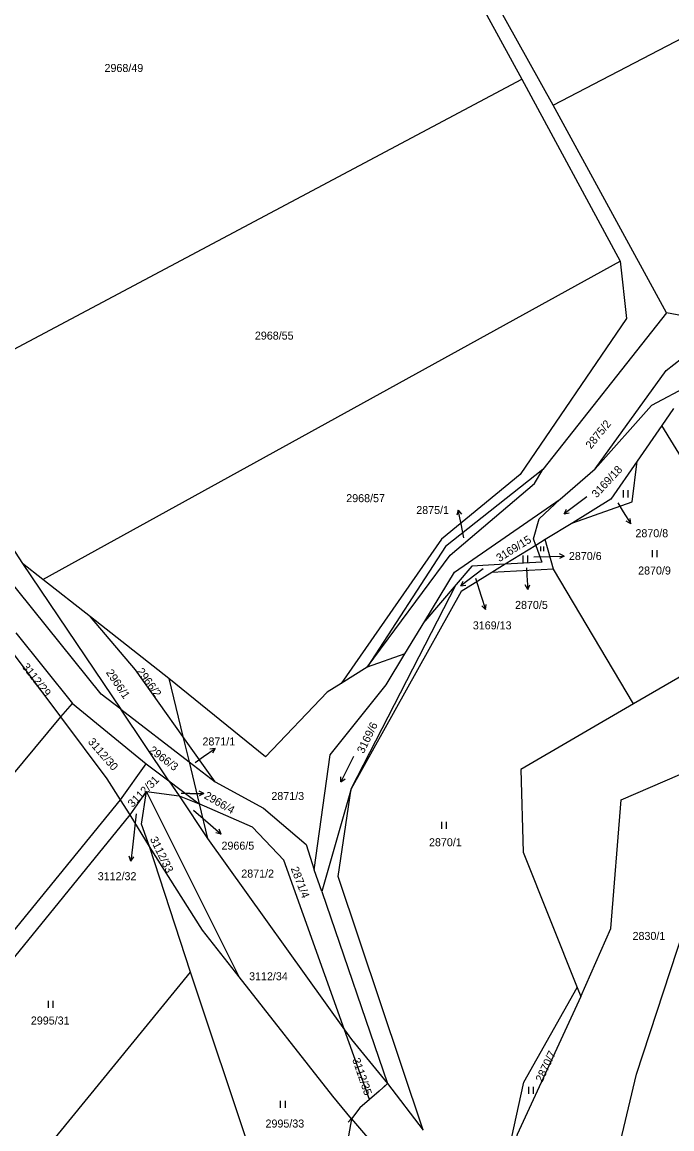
# Model space of a CAD drawing. Extents: x -776734 to -748832, y -1118122 to -976986.
# Drawn here: x -754328.8 to -754190.9, y -1114680.5 to -1114445.3 of the extents above; entities that cross this region are included whole.
import ezdxf

# ---------------------------------------------------------------- set-up
doc = ezdxf.new("R2010")
doc.units = 0
for name, color, linetype in [('KM_Hranice parcel', 7, 'Continuous'), ('KM_Parcelní čísla', 7, 'Continuous'), ('KM_Pop  PČ popisy', 7, 'Continuous'), ('KM_Vnitřní kresba', 7, 'Continuous'), ('KM_Značky kultur', 7, 'Continuous')]:
    doc.layers.add(name, color=color, linetype=linetype)

msp = doc.modelspace()

# ---------------------------------------------------------------- linework, layer by layer
at = {"layer": 'KM_Hranice parcel'}
for p, q in [((-754264.71, -1114380.62), (-754222.71, -1114457.49)), ((-754216.09, -1114463.01), (-754236.07, -1114427.01)), ((-754351.24, -1114525.76), (-754222.71, -1114457.49)), ((-754222.71, -1114457.49), (-754201.81, -1114496.15)), ((-754191.98, -1114507.09), (-754216.09, -1114463.01)), ((-754324.45, -1114563.73), (-754201.81, -1114496.15)), ((-754191.98, -1114507.09), (-754218.26, -1114540.41)), ((-754180.4, -1114509.3), (-754191.98, -1114507.09)), ((-754351.24, -1114525.76), (-754328.76, -1114560.34)), ((-754190.55, -1114527.43), (-754193.02, -1114531.02)), ((-754193.02, -1114531.02), (-754198.24, -1114538.59)), ((-754167.88, -1114572.07), (-754193.02, -1114531.02)), ((-754214.55, -1114546.69), (-754207.14, -1114540.26)), ((-754211.92, -1114551.69), (-754217.76, -1114555.29)), ((-754219.74, -1114556.51), (-754226.27, -1114560.53)), ((-754217.76, -1114555.29), (-754219.74, -1114556.51)), ((-754216.03, -1114561.54), (-754217.76, -1114555.29)), ((-754324.45, -1114563.73), (-754328.76, -1114560.34)), ((-754328.76, -1114560.34), (-754307.9, -1114591.34)), ((-754226.27, -1114560.53), (-754229.12, -1114562.28)), ((-754216.03, -1114561.54), (-754229.12, -1114562.28)), ((-754198.99, -1114590.19), (-754216.03, -1114561.54)), ((-754314.34, -1114571.68), (-754324.45, -1114563.73)), ((-754259, -1114608.21), (-754236.65, -1114564.79)), ((-754236.65, -1114564.79), (-754243.32, -1114572.58)), ((-754297.71, -1114584.77), (-754314.34, -1114571.68)), ((-754247.56, -1114579.57), (-754243.32, -1114572.58)), ((-754167.88, -1114572.07), (-754198.99, -1114590.19)), ((-754330.14, -1114575.06), (-754318.16, -1114590.14)), ((-754320.65, -1114592.96), (-754332.19, -1114577.51)), ((-754247.56, -1114579.57), (-754255.55, -1114582.39)), ((-754255.55, -1114582.39), (-754261.12, -1114585.86)), ((-754297.71, -1114584.77), (-754294.71, -1114597.09)), ((-754320.65, -1114592.96), (-754318.16, -1114590.14)), ((-754318.16, -1114590.14), (-754302.47, -1114602.92)), ((-754307.9, -1114591.34), (-754293.4, -1114602.49)), ((-754297.67, -1114606.54), (-754307.9, -1114591.34)), ((-754379.36, -1114663.79), (-754320.65, -1114592.96)), ((-754287.85, -1114606.76), (-754294.71, -1114597.09)), ((-754294.71, -1114597.09), (-754293.4, -1114602.49)), ((-754307.98, -1114610.58), (-754302.47, -1114602.92)), ((-754302.47, -1114602.92), (-754297.67, -1114606.54)), ((-754293.4, -1114602.49), (-754287.85, -1114606.76)), ((-754293.4, -1114602.49), (-754291.24, -1114611.39)), ((-754297.67, -1114606.54), (-754291.24, -1114611.39)), ((-754297.67, -1114606.54), (-754295.51, -1114609.75)), ((-754259, -1114608.21), (-754265.21, -1114630.05)), ((-754362.25, -1114677.05), (-754307.98, -1114610.58)), ((-754305.93, -1114613.74), (-754307.98, -1114610.58)), ((-754305.93, -1114613.74), (-754302.46, -1114608.82)), ((-754302.46, -1114608.82), (-754295.51, -1114609.75)), ((-754282.73, -1114648.17), (-754302.46, -1114608.82)), ((-754295.51, -1114609.75), (-754291.24, -1114611.39)), ((-754295.51, -1114609.75), (-754289.45, -1114618.76)), ((-754291.24, -1114611.39), (-754289.45, -1114618.76)), ((-754359.21, -1114679.39), (-754305.93, -1114613.74)), ((-754301.77, -1114620.48), (-754305.93, -1114613.74)), ((-754289.45, -1114618.76), (-754260.36, -1114659.46)), ((-754293.06, -1114647.18), (-754301.77, -1114620.48)), ((-754265.21, -1114630.05), (-754266.79, -1114625.44)), ((-754265.21, -1114630.05), (-754251.24, -1114670.85)), ((-754335.52, -1114699.12), (-754293.06, -1114647.18)), ((-754272.57, -1114708.54), (-754293.06, -1114647.18)), ((-754210.96, -1114650.47), (-754210.21, -1114652.35)), ((-754255.09, -1114674.23), (-754260.36, -1114659.46))]:
    msp.add_line(p, q, dxfattribs=at)
for points in [[(-754216.09, -1114463.01), (-754133.11, -1114419.74), (-754110.77, -1114406.63), (-754090.24, -1114392.95)], [(-754307.9, -1114591.34), (-754312.03, -1114588.14), (-754341.41, -1114551.64), (-754365.81, -1114503.76), (-754369.56, -1114488.54)], [(-754201.81, -1114496.15), (-754200.47, -1114508.3), (-754223.1, -1114541.48), (-754239.75, -1114555.2), (-754261.12, -1114585.86)], [(-754207.14, -1114540.26), (-754192.04, -1114519.37), (-754188.83, -1114516.79)], [(-754187.2, -1114522.57), (-754195.19, -1114526.78), (-754207.14, -1114540.26)], [(-754255.55, -1114582.39), (-754237.91, -1114558.56), (-754220.07, -1114543.35), (-754218.26, -1114540.41)], [(-754218.26, -1114540.41), (-754238.96, -1114556.78), (-754255.55, -1114582.39)], [(-754211.92, -1114551.69), (-754199.31, -1114547.29), (-754198.24, -1114538.59)], [(-754198.24, -1114538.59), (-754203.81, -1114546.69), (-754211.92, -1114551.69)], [(-754243.32, -1114572.58), (-754237.03, -1114562.2), (-754214.55, -1114546.69)], [(-754219.74, -1114556.51), (-754220.25, -1114555.09), (-754219.01, -1114550.87), (-754214.55, -1114546.69)], [(-754219.74, -1114556.51), (-754218.46, -1114560.07), (-754226.27, -1114560.53)], [(-754226.27, -1114560.53), (-754233.35, -1114560.94), (-754236.65, -1114564.79)], [(-754229.12, -1114562.28), (-754235.6, -1114566.28), (-754259, -1114608.21)], [(-754294.71, -1114597.09), (-754304.73, -1114582.98), (-754314.34, -1114571.68)], [(-754266.79, -1114625.44), (-754263.45, -1114601.04), (-754251.52, -1114586.12), (-754247.56, -1114579.57)], [(-754261.12, -1114585.86), (-754264.04, -1114587.68), (-754277.15, -1114601.46), (-754297.71, -1114584.77)], [(-754198.99, -1114590.19), (-754222.93, -1114604.13), (-754222.46, -1114621.67), (-754210.96, -1114650.47)], [(-754307.98, -1114610.58), (-754310.81, -1114606.13), (-754320.65, -1114592.96)], [(-754212.86, -1114729.97), (-754198.41, -1114668.88), (-754188.35, -1114638.22), (-754179.84, -1114601.12)], [(-754210.21, -1114652.35), (-754203.86, -1114637.9), (-754201.64, -1114610.54), (-754179.84, -1114601.12)], [(-754287.85, -1114606.76), (-754277.58, -1114612.37), (-754268.49, -1114620.04), (-754266.79, -1114625.44)], [(-754243.69, -1114680.74), (-754261.73, -1114626.87), (-754259, -1114608.21)], [(-754301.77, -1114620.48), (-754303.49, -1114615.77), (-754302.46, -1114608.82)], [(-754260.36, -1114659.46), (-754273.23, -1114623.4), (-754279.95, -1114616.39), (-754291.24, -1114611.39)], [(-754282.73, -1114648.17), (-754290.52, -1114638.24), (-754301.77, -1114620.48)], [(-754258.93, -1114678.38), (-754262.87, -1114673.51), (-754282.73, -1114648.17)], [(-754227.87, -1114696.1), (-754222.27, -1114670.53), (-754210.96, -1114650.47)], [(-754210.21, -1114652.35), (-754223.69, -1114681.71), (-754227.87, -1114696.1)], [(-754260.36, -1114659.46), (-754258.91, -1114661.49), (-754251.24, -1114670.85)], [(-754251.24, -1114670.85), (-754253, -1114672.44), (-754255.09, -1114674.23)], [(-754255.09, -1114674.23), (-754257.13, -1114675.98), (-754258.93, -1114678.38)], [(-754258.93, -1114678.38), (-754263.02, -1114701.71), (-754272.57, -1114708.54)]]:
    msp.add_lwpolyline(points, dxfattribs=at)
at = {"layer": 'KM_Pop  PČ popisy'}
for p, q in [((-754202.35, -1114547.48), (-754201.18, -1114549.38)), ((-754236.264, -1114549.005), (-754236.546, -1114550.088)), ((-754235.64, -1114551.94), (-754236.264, -1114549.005)), ((-754236.264, -1114549.005), (-754235.566, -1114549.88)), ((-754201.18, -1114549.38), (-754199.59, -1114551.925)), ((-754235.02, -1114554.9), (-754235.64, -1114551.94)), ((-754199.59, -1114551.925), (-754200.545, -1114551.341)), ((-754199.59, -1114551.925), (-754199.696, -1114550.81)), ((-754220.15, -1114558.91), (-754216.73, -1114558.84)), ((-754216.73, -1114558.84), (-754213.729, -1114558.788)), ((-754213.729, -1114558.788), (-754214.74, -1114558.304)), ((-754213.729, -1114558.788), (-754214.722, -1114559.306)), ((-754221.73, -1114561.3), (-754221.63, -1114562.9)), ((-754232.57, -1114563.48), (-754231.36, -1114567.31)), ((-754221.63, -1114562.9), (-754221.473, -1114565.897)), ((-754221.473, -1114565.897), (-754222.025, -1114564.923)), ((-754221.473, -1114565.897), (-754221.025, -1114564.871)), ((-754231.36, -1114567.31), (-754230.433, -1114570.164)), ((-754230.433, -1114570.164), (-754231.218, -1114569.366)), ((-754230.433, -1114570.164), (-754230.266, -1114569.057)), ((-754292.08, -1114602.64), (-754290.32, -1114601.4)), ((-754290.32, -1114601.4), (-754287.862, -1114599.679)), ((-754287.862, -1114599.679), (-754288.969, -1114599.843)), ((-754287.862, -1114599.679), (-754288.395, -1114600.663)), ((-754293.22, -1114609.22), (-754295.09, -1114609.22)), ((-754293.22, -1114609.22), (-754290.219, -1114609.22)), ((-754290.219, -1114609.22), (-754291.22, -1114608.719)), ((-754290.219, -1114609.22), (-754291.22, -1114609.721)), ((-754292.42, -1114612.75), (-754288.86, -1114615.89)), ((-754304.64, -1114613.56), (-754305.43, -1114620.61)), ((-754288.86, -1114615.89), (-754286.595, -1114617.859)), ((-754286.595, -1114617.859), (-754287.679, -1114617.58)), ((-754286.595, -1114617.859), (-754287.022, -1114616.824)), ((-754305.744, -1114623.595), (-754306.137, -1114622.546)), ((-754305.43, -1114620.61), (-754305.744, -1114623.595)), ((-754305.744, -1114623.595), (-754305.141, -1114622.651))]:
    msp.add_line(p, q, dxfattribs=at)
at = {"layer": 'KM_Vnitřní kresba'}
for p, q in [((-754251.948, -1114671.557), (-754251.241, -1114670.85)), ((-754251.24, -1114670.85), (-754243.69, -1114680.74)), ((-754259.638, -1114679.087), (-754258.931, -1114678.38)), ((-754258.93, -1114678.38), (-754251.31, -1114687.17))]:
    msp.add_line(p, q, dxfattribs=at)
at = {"layer": 'KM_Značky kultur'}
for p, q in [((-754201.151, -1114546.31), (-754201.151, -1114544.81)), ((-754200.15, -1114546.31), (-754200.15, -1114544.81)), ((-754208.943, -1114546.208), (-754213.735, -1114549.819)), ((-754213.735, -1114549.819), (-754213.256, -1114548.83)), ((-754213.735, -1114549.819), (-754212.653, -1114549.631)), ((-754218.692, -1114557.75), (-754218.692, -1114556.745)), ((-754218.022, -1114557.75), (-754218.022, -1114556.745)), ((-754222.441, -1114560.14), (-754222.441, -1114558.64)), ((-754221.44, -1114560.14), (-754221.44, -1114558.64)), ((-754195.001, -1114559), (-754195.001, -1114557.5)), ((-754194, -1114559), (-754194, -1114557.5)), ((-754230.903, -1114561.528), (-754235.695, -1114565.139)), ((-754235.695, -1114565.139), (-754235.216, -1114564.15)), ((-754235.695, -1114565.139), (-754234.613, -1114564.951)), ((-754258.5, -1114601.385), (-754261.13, -1114606.778)), ((-754261.13, -1114606.778), (-754261.153, -1114605.68)), ((-754261.13, -1114606.778), (-754260.251, -1114606.12)), ((-754239.731, -1114616.76), (-754239.731, -1114615.26)), ((-754238.73, -1114616.76), (-754238.73, -1114615.26)), ((-754323.271, -1114654.76), (-754323.271, -1114653.26)), ((-754322.27, -1114654.76), (-754322.27, -1114653.26)), ((-754221.261, -1114673.03), (-754221.261, -1114671.53)), ((-754220.26, -1114673.03), (-754220.26, -1114671.53)), ((-754273.941, -1114676.02), (-754273.941, -1114674.52)), ((-754272.94, -1114676.02), (-754272.94, -1114674.52))]:
    msp.add_line(p, q, dxfattribs=at)

# ---------------------------------------------------------------- texts
at = {"layer": 'KM_Parcelní čísla'}
for s, p in [('2968/49', (-754311.34, -1114455.93)), ('2968/55', (-754279.41, -1114512.79)), ('2968/57', (-754260.01, -1114547.33)), ('2875/1', (-754245.145, -1114549.85)), ('2870/8', (-754198.6, -1114554.778)), ('2870/6', (-754212.73, -1114559.62)), ('2870/9', (-754198.03, -1114562.7)), ('2870/5', (-754224.16, -1114570.008)), ('3169/13', (-754233.13, -1114574.358)), ('2871/1', (-754290.54, -1114599.02)), ('2871/3', (-754275.91, -1114610.61)), ('2966/5', (-754286.5, -1114621.158)), ('2870/1', (-754242.44, -1114620.43)), ('3112/32', (-754312.783, -1114627.648)), ('2871/2', (-754282.3, -1114627.09)), ('2830/1', (-754199.21, -1114640.34)), ('3112/34', (-754280.64, -1114648.91)), ('2995/31', (-754326.98, -1114658.31)), ('2995/33', (-754277.15, -1114680.2))]:
    msp.add_text(s, height=1.7, dxfattribs=at).set_placement(p)
for s, rotation, p in [('2875/2', 51, (-754208.039, -1114536.154)), ('3169/18', 47, (-754206.838, -1114546.539)), ('3169/15', 32, (-754227.499, -1114560.09)), ('3112/29', 308, (-754328.949, -1114582.343)), ('2966/2', 306, (-754304.587, -1114583.309)), ('2966/1', 304, (-754311.114, -1114583.525)), ('3169/6', 64, (-754256.316, -1114600.852)), ('3112/30', 311, (-754314.971, -1114598.317)), ('2966/3', 323, (-754302.051, -1114600.338)), ('3112/31', 45, (-754305.408, -1114612.301)), ('2966/4', 329.999997, (-754290.343, -1114610.162)), ('3112/33', 296, (-754301.743, -1114618.892)), ('2871/4', 290.999997, (-754271.823, -1114625.154)), ('2870/7', 65, (-754218.379, -1114670.699)), ('3112/35', 289, (-754258.763, -1114665.756))]:
    msp.add_text(s, height=1.7, rotation=rotation, dxfattribs=at).set_placement(p)

doc.saveas('drawing.dxf')
